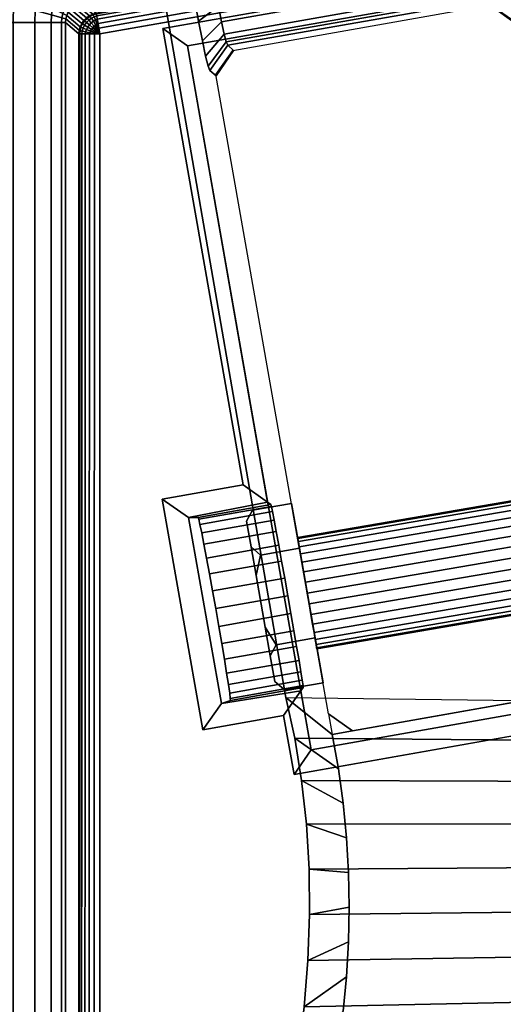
# Model space of a CAD drawing. Header units: inches. Extents: x 390 to 1835, y -266 to 136.
# Tile 303 of 656: x 1539.39 to 1540.77, y -91.25 to -88.44. Entities that reach past the tile are written whole.
import ezdxf
from ezdxf.enums import TextEntityAlignment as Align

# ---------------------------------------------------------------- set-up
doc = ezdxf.new("R2010")
doc.units = ezdxf.units.IN
doc.header["$LTSCALE"] = 0.95294
doc.header["$MEASUREMENT"] = 0
for name, color, linetype in [('A-FURN-3-PLANES-TABLE-LEG-BASE', 253, 'Continuous'), ('A-FURN-3-PLANES-TABLE-LEG-BASE-TRIM', 251, 'Continuous'), ('A-FURN-3-PLANES-TABLE-TOP-SURFACE-BOTTOM', 49, 'Continuous'), ('A-FURN-3-PLANES-TABLE-TOP-SURFACE-TOP', 33, 'Continuous'), ('A-FURN-HAWORTH-ATT', 251, 'Continuous')]:
    doc.layers.add(name, color=color, linetype=linetype)

# ---------------------------------------------------------------- blocks, each defined once
blk = doc.blocks.new('TARA-2460-JNC4-FLAT-3D-3')
at = {"layer": 'A-FURN-3-PLANES-TABLE-LEG-BASE'}
for points, invisible_edges in [([(6.4043, -5.7544, 7.0435), (6.8662, -7.8552, 6.0653), (6.0784, -3.4489, 3.7572), (5.9312, -2.9818, 5.2348)], 5), ([(5.0049, -3.1451, 5.2348), (5.0251, -3.6277, 3.7625), (5.7572, -7.8406, 6.0467), (5.5082, -5.9124, 7.0435)], 5), ([(6.8662, -7.8552, 6.0653), (6.8662, -7.8552, 6.0653), (6.0458, -3.5783, 3.8205), (6.0784, -3.4489, 3.7572)], 2), ([(5.9792, -3.6976, 3.8763), (5.9792, -3.6976, 3.8763), (6.0458, -3.5783, 3.8205), (6.8662, -7.8552, 6.0653)], 12), ([(5.0251, -3.6277, 3.7625), (5.0251, -3.6277, 3.7625), (5.0999, -3.7377, 3.8267), (5.7572, -7.8406, 6.0467)], 4), ([(6.8662, -7.8552, 6.0653), (6.8662, -7.8552, 6.0653), (5.8817, -3.7991, 3.9208), (5.9792, -3.6976, 3.8763)], 10), ([(5.7572, -7.8406, 6.0467), (5.7572, -7.8406, 6.0467), (5.0999, -3.7377, 3.8267), (5.2032, -3.8273, 3.8822)], 10), ([(5.7587, -3.875, 3.9505), (5.7587, -3.875, 3.9505), (5.8817, -3.7991, 3.9208), (6.8662, -7.8552, 6.0653)], 12), ([(5.2032, -3.8273, 3.8822), (5.2032, -3.8273, 3.8822), (5.3294, -3.8905, 3.9254), (5.7572, -7.8406, 6.0467)], 12), ([(5.7572, -7.8406, 6.0467), (5.7572, -7.8406, 6.0467), (5.3294, -3.8905, 3.9254), (5.4709, -3.9222, 3.953)], 10), ([(5.618, -3.9177, 3.9619), (5.618, -3.9177, 3.9619), (5.7587, -3.875, 3.9505), (6.8662, -7.8552, 6.0653)], 12), ([(6.8662, -7.8552, 6.0653), (5.7572, -7.8406, 6.0467), (5.4709, -3.9222, 3.953), (5.618, -3.9177, 3.9619)], 11), ([(6.3393, -5.8663, 7.6204), (6.3493, -5.847, 7.2911), (5.5916, -5.9806, 7.2911), (5.608, -5.9952, 7.6204)], 8), ([(5.6053, -5.9954, 26.4424), (6.3419, -5.8655, 26.4424), (6.3393, -5.8663, 7.6204), (5.608, -5.9952, 7.6204)], 4), ([(5.5082, -5.9124, 7.0435), (5.5082, -5.9124, 7.0435), (5.7572, -7.8406, 6.0467), (5.5189, -5.9684, 7.0906)], 6), ([(5.7572, -7.8406, 6.0467), (5.7572, -7.8406, 6.0467), (5.5281, -6.0119, 7.1497), (5.5189, -5.9684, 7.0906)], 10), ([(5.7572, -7.8406, 6.0467), (5.7572, -7.8406, 6.0467), (5.5354, -6.0403, 7.2176), (5.5281, -6.0119, 7.1497)], 10), ([(5.5404, -6.0522, 7.2904), (5.5404, -6.0522, 7.2904), (5.5354, -6.0403, 7.2176), (5.7572, -7.8406, 6.0467)], 12), ([(5.8893, -7.946, 8.539), (5.5582, -6.0683, 7.6499), (5.5404, -6.0522, 7.2904), (5.7572, -7.8406, 6.0467)], 5), ([(5.5582, -6.0683, 7.6499), (5.879, -7.8876, 8.5113), (5.879, -7.8876, 26.4424), (5.5574, -6.0637, 26.4424)], 1), ([(6.7421, -7.9243, 8.539), (6.684, -7.8056, 8.5388), (5.9473, -7.9354, 8.5388), (5.9067, -8.0437, 8.539)], 13), ([(5.9473, -7.9354, 8.5388), (5.9473, -7.9354, 8.5388), (5.8893, -7.946, 8.539), (5.9067, -8.0437, 8.539)], 8), ([(6.742, -8.0529, 8.539), (6.7421, -7.9243, 8.539), (5.9067, -8.0437, 8.539), (5.9202, -8.1419, 8.539)], 10), ([(6.742, -8.1815, 8.539), (6.742, -8.0529, 8.539), (5.9202, -8.1419, 8.539), (5.9299, -8.2406, 8.539)], 10), ([(6.7419, -8.3101, 8.539), (6.742, -8.1815, 8.539), (5.9299, -8.2406, 8.539), (5.9357, -8.3396, 8.539)], 10), ([(6.7419, -8.4387, 8.539), (6.7419, -8.3101, 8.539), (5.9357, -8.3396, 8.539), (5.9376, -8.4387, 8.539)], 10), ([(6.7418, -8.5673, 8.539), (6.7419, -8.4387, 8.539), (5.9376, -8.4387, 8.539), (5.9357, -8.5379, 8.539)], 10), ([(6.7418, -8.6959, 8.539), (6.7418, -8.5673, 8.539), (5.9357, -8.5379, 8.539), (5.9299, -8.6369, 8.539)], 10), ([(6.7417, -8.8245, 8.539), (6.7418, -8.6959, 8.539), (5.9299, -8.6369, 8.539), (5.9202, -8.7356, 8.539)], 10)]:
    blk.add_3dface(points, dxfattribs=dict(at, invisible_edges=invisible_edges))
for points in [[(6.684, -7.8056, 26.4424), (5.9473, -7.9354, 26.4424), (5.9473, -7.9354, 8.5388), (6.684, -7.8056, 8.5388)], [(5.9473, -7.9354, 26.4424), (5.879, -7.8876, 26.4424), (5.879, -7.8876, 8.5113), (5.9473, -7.9354, 8.5388)], [(5.879, -7.8876, 8.5113), (5.879, -7.8876, 8.5113), (5.8893, -7.946, 8.539), (5.9473, -7.9354, 8.5388)]]:
    blk.add_3dface(points, dxfattribs=at)
at = {"layer": 'A-FURN-3-PLANES-TABLE-LEG-BASE-TRIM'}
for points, invisible_edges in [([(5.2266, -5.9482, 24.75), (7.1437, -5.6102, 24.75), (6.459, -5.7474, 24.75), (5.4059, -5.9331, 24.75)], 10), ([(5.4041, -7.2753, 24.75), (5.2266, -5.9482, 24.75), (5.4059, -5.9331, 24.75), (5.6348, -7.2346, 24.75)], 3), ([(5.2266, -10.9293, 24.75), (5.2266, -5.9482, 24.75), (5.4041, -7.2753, 24.75), (5.4041, -9.6022, 24.75)], 14), ([(5.7145, -7.2904, 25.7523), (5.7049, -7.2837, 24.81), (5.476, -5.9822, 24.81), (5.476, -5.9822, 26.4922)], 8), ([(5.476, -5.9822, 26.4922), (5.7159, -7.2957, 25.8037), (5.7145, -7.2904, 25.7523)], 9), ([(5.476, -5.9822, 26.4922), (5.7189, -7.3107, 25.853), (5.7159, -7.2957, 25.8037)], 9), ([(5.476, -5.9822, 26.4922), (5.7236, -7.3349, 25.8984), (5.7189, -7.3107, 25.853)], 9), ([(5.476, -5.9822, 26.4922), (5.7297, -7.3673, 25.9382), (5.7236, -7.3349, 25.8984)], 9), ([(5.476, -5.9822, 26.4922), (5.7369, -7.4067, 25.9708), (5.7297, -7.3673, 25.9382)], 9), ([(5.476, -5.9822, 26.4922), (5.745, -7.4516, 25.995), (5.7369, -7.4067, 25.9708)], 9), ([(5.476, -5.9822, 26.4922), (5.7538, -7.5003, 26.01), (5.745, -7.4516, 25.995)], 9), ([(5.476, -5.9822, 26.4922), (5.7627, -7.5509, 26.015), (5.7538, -7.5003, 26.01)], 9), ([(5.8295, -7.9902, 26.4953), (5.7627, -7.5509, 26.015), (5.476, -5.9822, 26.4922)], 3), ([(5.4041, -9.6022, 24.75), (5.4041, -7.2753, 24.75), (5.52, -7.9326, 24.75), (5.52, -8.9448, 24.75)], 5), ([(5.6448, -7.3377, 25.6658), (5.6622, -7.3068, 25.7134), (5.773, -7.2873, 25.7134)], 8), ([(5.6448, -7.3377, 25.6658), (5.773, -7.2873, 25.7134), (5.7955, -7.4152, 25.4886), (5.6578, -7.4115, 25.536)], 5), ([(5.6622, -7.3068, 25.7134), (5.6448, -7.3377, 25.761), (5.773, -7.2873, 25.7134)], 2), ([(5.6578, -7.4115, 25.8908), (5.7955, -7.4152, 25.9383), (5.773, -7.2873, 25.7134), (5.6448, -7.3377, 25.761)], 5), ([(5.5066, -7.327, 25.7523), (5.5986, -7.8489, 25.7523), (5.573, -7.8576, 24.8141), (5.4796, -7.3277, 24.8141)], 1), ([(5.5084, -7.3323, 25.8037), (5.5985, -7.8434, 25.8037), (5.5986, -7.8489, 25.7523), (5.5066, -7.327, 25.7523)], 5), ([(5.5084, -7.3323, 25.8037), (5.5119, -7.3472, 25.853), (5.5967, -7.8281, 25.853), (5.5985, -7.8434, 25.8037)], 10), ([(5.5931, -7.8038, 25.8984), (5.5967, -7.8281, 25.853), (5.5119, -7.3472, 25.853), (5.5169, -7.3714, 25.8984)], 10), ([(5.6578, -7.4115, 25.8908), (5.6448, -7.3377, 25.761), (5.6448, -7.3377, 25.6658), (5.6721, -7.4927, 25.9384)], 4), ([(5.6981, -7.6403, 25.9384), (5.6721, -7.4927, 25.9384), (5.6448, -7.3377, 25.6658), (5.6578, -7.4115, 25.536)], 10), ([(5.588, -7.7712, 25.9382), (5.5931, -7.8038, 25.8984), (5.5169, -7.3714, 25.8984), (5.5232, -7.4037, 25.9382)], 10), ([(5.5232, -7.4037, 25.9382), (5.5307, -7.4431, 25.9708), (5.5816, -7.7316, 25.9708), (5.588, -7.7712, 25.9382)], 10), ([(5.6847, -7.4347, 25.4886), (5.6578, -7.4115, 25.536), (5.7955, -7.4152, 25.4886)], 2), ([(5.6578, -7.4115, 25.8908), (5.6847, -7.4347, 25.9383), (5.7955, -7.4152, 25.9383)], 8), ([(5.6578, -7.4115, 25.536), (5.6721, -7.4927, 25.4884), (5.7125, -7.7215, 25.8908), (5.6981, -7.6403, 25.9384)], 10), ([(5.6847, -7.4347, 25.9383), (5.6721, -7.4927, 25.9384), (5.7955, -7.4152, 25.9383)], 2), ([(5.6981, -7.6403, 25.9384), (5.8406, -7.6709, 25.9383), (5.7955, -7.4152, 25.9383), (5.6721, -7.4927, 25.9384)], 5), ([(5.6721, -7.4927, 25.4884), (5.6847, -7.4347, 25.4886), (5.7955, -7.4152, 25.4886)], 8), ([(5.6721, -7.4927, 25.4884), (5.7955, -7.4152, 25.4886), (5.8406, -7.6709, 25.4886), (5.6981, -7.6403, 25.4884)], 5), ([(5.5741, -7.6866, 25.995), (5.5816, -7.7316, 25.9708), (5.5307, -7.4431, 25.9708), (5.539, -7.4879, 25.995)], 10), ([(5.539, -7.4879, 25.995), (5.5479, -7.5366, 26.01), (5.5657, -7.6379, 26.01), (5.5741, -7.6866, 25.995)], 10), ([(5.7255, -7.7953, 25.761), (5.7125, -7.7215, 25.8908), (5.6721, -7.4927, 25.4884), (5.6981, -7.6403, 25.4884)], 10), ([(5.5479, -7.5366, 26.01), (5.5569, -7.5872, 26.015), (5.5657, -7.6379, 26.01)], 8), ([(5.8295, -7.9902, 26.4953), (5.7716, -7.6016, 26.01), (5.7627, -7.5509, 26.015)], 9), ([(5.7801, -7.6503, 25.995), (5.7716, -7.6016, 26.01), (5.8295, -7.9902, 26.4953)], 10), ([(5.6981, -7.6403, 25.9384), (5.7298, -7.6904, 25.9383), (5.8406, -7.6709, 25.9383)], 8), ([(5.7298, -7.6904, 25.4886), (5.6981, -7.6403, 25.4884), (5.8406, -7.6709, 25.4886)], 2), ([(5.7255, -7.7953, 25.761), (5.6981, -7.6403, 25.4884), (5.7125, -7.7215, 25.536), (5.7255, -7.7953, 25.6658)], 1), ([(5.7878, -7.6953, 25.9708), (5.7801, -7.6503, 25.995), (5.8295, -7.9902, 26.4953)], 10), ([(5.7298, -7.6904, 25.9383), (5.7125, -7.7215, 25.8908), (5.8406, -7.6709, 25.9383)], 2), ([(5.7255, -7.7953, 25.761), (5.8632, -7.7987, 25.7134), (5.8406, -7.6709, 25.9383), (5.7125, -7.7215, 25.8908)], 5), ([(5.7125, -7.7215, 25.536), (5.7298, -7.6904, 25.4886), (5.8406, -7.6709, 25.4886)], 8), ([(5.7125, -7.7215, 25.536), (5.8406, -7.6709, 25.4886), (5.8632, -7.7987, 25.7134), (5.7255, -7.7953, 25.6658)], 5), ([(5.7945, -7.7348, 25.9382), (5.7878, -7.6953, 25.9708), (5.8295, -7.9902, 26.4953)], 10), ([(5.7999, -7.7673, 25.8984), (5.7945, -7.7348, 25.9382), (5.8295, -7.9902, 26.4953)], 10), ([(5.8295, -7.9902, 26.4953), (5.8037, -7.7916, 25.853), (5.7999, -7.7673, 25.8984)], 9), ([(5.7255, -7.7953, 25.761), (5.7524, -7.8183, 25.7134), (5.8632, -7.7987, 25.7134)], 8), ([(5.7524, -7.8183, 25.7134), (5.7255, -7.7953, 25.6658), (5.8632, -7.7987, 25.7134)], 2), ([(5.806, -7.8068, 25.8037), (5.8037, -7.7916, 25.853), (5.8295, -7.9902, 26.4953)], 10), ([(5.8065, -7.8123, 25.7523), (5.8295, -7.9902, 26.4953), (5.8295, -7.9902, 24.81), (5.7998, -7.8218, 24.81)], 1), ([(5.8295, -7.9902, 26.4953), (5.8065, -7.8123, 25.7523), (5.806, -7.8068, 25.8037)], 9), ([(5.7804, -8.8172, 24.75), (5.7804, -8.0603, 24.75), (6.8201, -7.877, 24.75), (6.8201, -9.0005, 24.75)], 5), ([(5.52, -8.9448, 24.75), (5.52, -7.9326, 24.75), (5.7507, -7.8919, 24.75), (5.7507, -8.9855, 24.75)], 5), ([(5.7507, -8.9855, 24.75), (5.7507, -7.8919, 24.75), (5.7804, -8.0603, 24.75), (5.7804, -8.8172, 24.75)], 5)]:
    blk.add_3dface(points, dxfattribs=dict(at, invisible_edges=invisible_edges))
for points in [[(6.4099, -5.8176, 24.8105), (5.476, -5.9822, 24.81), (5.4059, -5.9331, 24.75), (6.459, -5.7474, 24.75)], [(6.4099, -5.8176, 26.4991), (5.476, -5.9822, 26.4922), (5.476, -5.9822, 24.81), (6.4099, -5.8176, 24.8105)], [(5.476, -5.9822, 26.4922), (6.4099, -5.8176, 26.4991), (6.7505, -7.8278, 26.4774), (5.8295, -7.9902, 26.4953)], [(5.7049, -7.2837, 24.81), (5.6348, -7.2346, 24.75), (5.4059, -5.9331, 24.75), (5.476, -5.9822, 24.81)], [(5.4796, -7.3277, 24.8141), (5.4041, -7.2753, 24.75), (5.6348, -7.2346, 24.75), (5.7049, -7.2837, 24.81)], [(5.4796, -7.3277, 24.8141), (5.573, -7.8576, 24.8141), (5.52, -7.9326, 24.75), (5.4041, -7.2753, 24.75)], [(5.7145, -7.2904, 25.7523), (5.5066, -7.327, 25.7523), (5.4796, -7.3277, 24.8141), (5.7049, -7.2837, 24.81)], [(5.6448, -7.3377, 25.761), (5.6622, -7.3068, 25.7134), (5.6448, -7.3377, 25.6658)], [(5.6721, -7.4927, 25.9384), (5.6847, -7.4347, 25.9383), (5.6578, -7.4115, 25.8908)], [(5.6578, -7.4115, 25.536), (5.6847, -7.4347, 25.4886), (5.6721, -7.4927, 25.4884)], [(5.6981, -7.6403, 25.9384), (5.7125, -7.7215, 25.8908), (5.7298, -7.6904, 25.9383)], [(5.6981, -7.6403, 25.4884), (5.7298, -7.6904, 25.4886), (5.7125, -7.7215, 25.536)], [(5.7255, -7.7953, 25.761), (5.7255, -7.7953, 25.6658), (5.7524, -7.8183, 25.7134)], [(5.7998, -7.8218, 24.81), (5.7507, -7.8919, 24.75), (5.52, -7.9326, 24.75), (5.573, -7.8576, 24.8141)], [(5.5986, -7.8489, 25.7523), (5.8065, -7.8123, 25.7523), (5.7998, -7.8218, 24.81), (5.573, -7.8576, 24.8141)], [(5.8295, -7.9902, 24.81), (5.7804, -8.0603, 24.75), (5.7507, -7.8919, 24.75), (5.7998, -7.8218, 24.81)], [(5.8295, -7.9902, 24.81), (6.7505, -7.8278, 24.81), (6.8201, -7.877, 24.75), (5.7804, -8.0603, 24.75)], [(5.8295, -7.9902, 26.4953), (6.7505, -7.8278, 26.4774), (6.7505, -7.8278, 24.81), (5.8295, -7.9902, 24.81)]]:
    blk.add_3dface(points, dxfattribs=at)
at = {"layer": 'A-FURN-3-PLANES-TABLE-TOP-SURFACE-BOTTOM'}
blk.add_3dface([(0.04, -0.04, 27.75), (59.64, -0.04, 27.75), (59.64, -23.562, 27.75), (0.04, -23.562, 27.75)], dxfattribs=at)
at = {"layer": 'A-FURN-3-PLANES-TABLE-TOP-SURFACE-TOP'}
blk.add_3dface([(0.04, -23.562, 29), (59.64, -23.562, 29), (59.64, -0.04, 29), (0.04, -0.04, 29)], dxfattribs=at)
at = {"layer": 'A-FURN-HAWORTH-ATT', "flags": 1}
for tag, p in [('HAWMC', (0, -0.0001)), ('HAWPN', (0, -0.1667)), ('HAWSN', (0, -0.3334))]:
    blk.add_attdef(tag, text='', height=0.1, dxfattribs=at).set_placement(p, align=Align.TOP_CENTER)
at = {"layer": 'A-FURN-3-PLANES-TABLE-LEG-BASE'}
mesh = blk.add_polymesh((27, 2), dxfattribs=at)
for k, corner in enumerate([(6.3419, -5.8655, 26.4424), (6.4102, -5.9133, 26.4424), (6.3393, -5.8663, 7.6204), (6.411, -5.9179, 7.6499), (6.3493, -5.847, 7.2911), (6.422, -5.8968, 7.2904), (6.3503, -5.8367, 7.2329), (6.4225, -5.884, 7.2176), (6.3484, -5.8132, 7.1787), (6.4196, -5.8547, 7.1497), (6.3437, -5.778, 7.1315), (6.4134, -5.8107, 7.0905), (6.3366, -5.733, 7.0939), (6.4043, -5.7544, 7.0435), (5.8635, -2.9603, 5.2855), (5.9312, -2.9818, 5.2348), (5.8352, -2.8659, 5.2226), (5.8975, -2.8712, 5.1709), (5.7839, -2.7798, 5.1623), (5.8368, -2.771, 5.1099), (5.7107, -2.7067, 5.1079), (5.7508, -2.687, 5.0553), (5.6171, -2.6526, 5.0632), (5.6424, -2.626, 5.0112), (5.5077, -2.6245, 5.0332), (5.5176, -2.5951, 4.982), (5.3913, -2.6281, 5.0225), (5.3863, -2.5996, 4.9717), (5.2807, -2.6645, 5.0332), (5.2614, -2.6403, 4.982), (5.1875, -2.7284, 5.0632), (5.1547, -2.7121, 5.0112), (5.118, -2.8112, 5.1079), (5.0737, -2.8064, 5.0553), (5.0742, -2.9049, 5.1623), (5.0216, -2.9148, 5.1099), (5.0555, -3.0034, 5.2226), (4.9988, -3.0297, 5.1709), (5.0612, -3.1018, 5.2855), (5.0049, -3.1451, 5.2348), (5.5644, -5.8692, 7.0939), (5.5082, -5.9124, 7.0435), (5.5731, -5.9139, 7.1315), (5.5189, -5.9684, 7.0906), (5.5809, -5.9486, 7.1787), (5.5281, -6.0119, 7.1497), (5.5871, -5.9712, 7.2329), (5.5354, -6.0403, 7.2176), (5.5916, -5.9806, 7.2911), (5.5404, -6.0522, 7.2904), (5.608, -5.9952, 7.6204), (5.5582, -6.0683, 7.6499), (5.6053, -5.9954, 26.4424), (5.5574, -6.0637, 26.4424)]):
    mesh.set_mesh_vertex(divmod(k, 2), corner)
mesh = blk.add_polymesh((2, 5), dxfattribs=at)
for k, corner in enumerate([(5.5644, -5.8692, 7.0939), (5.5731, -5.9139, 7.1315), (5.5809, -5.9486, 7.1787), (5.5871, -5.9712, 7.2329), (5.5916, -5.9806, 7.2911), (6.3366, -5.733, 7.0939), (6.3437, -5.778, 7.1315), (6.3484, -5.8132, 7.1787), (6.3503, -5.8367, 7.2329), (6.3493, -5.847, 7.2911)]):
    mesh.set_mesh_vertex(divmod(k, 5), corner)
mesh = blk.add_polymesh((2, 11), dxfattribs=at)
for k, corner in enumerate([(6.8662, -7.8552, 6.0653), (6.8973, -7.9659, 6.1192), (6.9215, -8.0813, 6.1663), (6.9387, -8.2006, 6.2062), (6.9488, -8.3229, 6.2387), (6.9518, -8.4474, 6.2636), (6.9475, -8.5731, 6.2806), (6.936, -8.6993, 6.2897), (6.9174, -8.8249, 6.2908), (6.8919, -8.9491, 6.2839), (6.8595, -9.0709, 6.2689), (5.7572, -7.8406, 6.0467), (5.7824, -7.9568, 6.1051), (5.8019, -8.0776, 6.1559), (5.8154, -8.2022, 6.1989), (5.823, -8.3299, 6.2336), (5.8245, -8.4597, 6.2599), (5.82, -8.591, 6.2776), (5.8095, -8.7228, 6.2866), (5.7931, -8.8542, 6.2869), (5.7708, -8.9846, 6.2784), (5.7428, -9.113, 6.2612)]):
    mesh.set_mesh_vertex(divmod(k, 11), corner)
mesh = blk.add_polymesh((2, 11), dxfattribs=at)
for k, corner in enumerate([(5.7572, -7.8406, 6.0467), (5.7824, -7.9568, 6.1051), (5.8019, -8.0776, 6.1559), (5.8154, -8.2022, 6.1989), (5.823, -8.3299, 6.2336), (5.8245, -8.4597, 6.2599), (5.82, -8.591, 6.2776), (5.8095, -8.7228, 6.2866), (5.7931, -8.8542, 6.2869), (5.7708, -8.9846, 6.2784), (5.7428, -9.113, 6.2612), (5.8893, -7.946, 8.539), (5.9067, -8.0437, 8.539), (5.9202, -8.1419, 8.539), (5.9299, -8.2406, 8.539), (5.9357, -8.3396, 8.539), (5.9376, -8.4387, 8.539), (5.9357, -8.5379, 8.539), (5.9299, -8.6369, 8.539), (5.9202, -8.7356, 8.539), (5.9067, -8.8338, 8.539), (5.8893, -8.9314, 8.539)]):
    mesh.set_mesh_vertex(divmod(k, 11), corner)
at = {"layer": 'A-FURN-3-PLANES-TABLE-LEG-BASE-TRIM'}
mesh = blk.add_polymesh((9, 8), dxfattribs=at)
for k, corner in enumerate([(5.118, -10.9752, 27.1061), (5.0884, -10.9838, 27.1983), (5.0417, -10.9963, 27.2831), (4.9798, -11.011, 27.3572), (4.9053, -11.0263, 27.4179), (4.821, -11.0404, 27.4629), (4.7303, -11.0518, 27.4907), (4.6368, -11.0587, 27.5), (5.1171, -10.9615, 27.105), (5.0877, -10.9615, 27.1974), (5.0409, -10.9615, 27.2823), (4.9787, -10.9615, 27.3566), (4.9033, -10.9615, 27.4175), (4.8176, -10.9615, 27.4628), (4.7247, -10.9615, 27.4906), (4.6283, -10.9615, 27.5), (5.1171, -5.916, 27.105), (5.0877, -5.916, 27.1974), (5.0409, -5.916, 27.2823), (4.9787, -5.916, 27.3566), (4.9033, -5.916, 27.4175), (4.8176, -5.916, 27.4628), (4.7247, -5.916, 27.4906), (4.6283, -5.916, 27.5), (5.118, -5.9023, 27.1061), (5.0884, -5.8936, 27.1983), (5.0417, -5.8811, 27.2831), (4.9798, -5.8664, 27.3572), (4.9053, -5.8512, 27.4179), (4.821, -5.837, 27.4629), (4.7303, -5.8257, 27.4907), (4.6368, -5.8188, 27.5), (5.1206, -5.8897, 27.1069), (5.0911, -5.8746, 27.199), (5.0449, -5.8523, 27.2837), (4.9844, -5.8254, 27.3576), (4.9124, -5.7966, 27.4182), (4.8323, -5.7683, 27.4631), (4.7475, -5.7434, 27.4907), (4.662, -5.7245, 27.5), (5.1252, -5.8785, 27.1074), (5.0963, -5.8586, 27.1995), (5.0516, -5.829, 27.284), (4.9939, -5.7923, 27.3579), (4.9266, -5.7515, 27.4183), (4.853, -5.7097, 27.4632), (4.7773, -5.6701, 27.4907), (4.7033, -5.636, 27.5), (5.1318, -5.8687, 27.1076), (5.1044, -5.8457, 27.1996), (5.0626, -5.8107, 27.2841), (5.0097, -5.7662, 27.358), (4.949, -5.7153, 27.4184), (4.8843, -5.661, 27.4632), (4.8197, -5.6068, 27.4907), (4.7593, -5.5561, 27.5), (5.1403, -5.8605, 27.1074), (5.1157, -5.8354, 27.1995), (5.0788, -5.7966, 27.284), (5.0327, -5.7462, 27.3579), (4.9808, -5.6869, 27.4183), (4.9269, -5.6218, 27.4632), (4.8747, -5.554, 27.4907), (4.8283, -5.4871, 27.5), (5.1506, -5.854, 27.1069), (5.1305, -5.8276, 27.199), (5.1006, -5.786, 27.2837), (5.0636, -5.731, 27.3576), (5.0227, -5.6652, 27.4182), (4.9809, -5.5911, 27.4631), (4.9417, -5.512, 27.4907), (4.9082, -5.4311, 27.5)]):
    mesh.set_mesh_vertex(divmod(k, 8), corner)
mesh = blk.add_polymesh((4, 9), dxfattribs=at)
for k, corner in enumerate([(5.2266, -5.9482, 24.75), (5.2209, -5.9345, 24.7522), (5.2144, -5.9224, 24.7582), (5.2079, -5.9119, 24.7675), (5.2022, -5.9036, 24.7795), (5.1981, -5.8983, 24.7936), (5.1966, -5.8963, 24.8087), (5.1582, -5.864, 27.0107), (5.1506, -5.854, 27.1069), (5.2266, -5.9482, 24.75), (5.2226, -5.9328, 24.7523), (5.2182, -5.9196, 24.7583), (5.2137, -5.9083, 24.7676), (5.2098, -5.8995, 24.7797), (5.2071, -5.8939, 24.7937), (5.2061, -5.8918, 24.8088), (5.1677, -5.8596, 27.0099), (5.1625, -5.8492, 27.1061), (5.2266, -5.9482, 24.75), (5.2237, -5.932, 24.7523), (5.2213, -5.9182, 24.7583), (5.2192, -5.9063, 24.7677), (5.2176, -5.8972, 24.7798), (5.2165, -5.8913, 24.7938), (5.2162, -5.8891, 24.809), (5.1778, -5.8569, 27.0087), (5.1758, -5.846, 27.105), (7.1437, -5.6102, 24.75), (7.1399, -5.5885, 24.7543), (7.1378, -5.5763, 24.7611), (7.136, -5.5661, 24.7705), (7.1346, -5.5582, 24.782), (7.1337, -5.5531, 24.7951), (7.1333, -5.5511, 24.809), (7.1569, -5.5079, 27.0087), (7.1549, -5.497, 27.105)]):
    mesh.set_mesh_vertex(divmod(k, 9), corner)
mesh = blk.add_polymesh((9, 9), dxfattribs=at)
for k, corner in enumerate([(5.2266, -10.9293, 24.75), (5.2099, -10.9305, 24.7525), (5.1964, -10.9326, 24.7586), (5.1846, -10.935, 24.768), (5.1755, -10.9373, 24.78), (5.1697, -10.939, 24.7939), (5.1675, -10.9397, 24.8088), (5.1291, -10.9719, 27.0099), (5.118, -10.9752, 27.1061), (5.2266, -10.9293, 24.75), (5.2092, -10.9293, 24.7526), (5.1954, -10.9293, 24.7587), (5.1836, -10.9293, 24.7681), (5.1745, -10.9293, 24.7801), (5.1687, -10.9293, 24.794), (5.1666, -10.9293, 24.809), (5.1282, -10.9615, 27.0087), (5.1171, -10.9615, 27.105), (5.2266, -5.9482, 24.75), (5.2112, -5.9482, 24.752), (5.1969, -5.9482, 24.7579), (5.1845, -5.9482, 24.7672), (5.175, -5.9482, 24.7794), (5.1689, -5.9482, 24.7936), (5.1666, -5.9482, 24.809), (5.1282, -5.916, 27.0087), (5.1171, -5.916, 27.105), (5.2266, -5.9482, 24.75), (5.2116, -5.9468, 24.752), (5.1976, -5.9448, 24.7578), (5.1854, -5.9424, 24.7672), (5.1759, -5.9402, 24.7793), (5.1698, -5.9385, 24.7935), (5.1675, -5.9378, 24.8088), (5.1291, -5.9056, 27.0099), (5.118, -5.9023, 27.1061), (5.2266, -5.9482, 24.75), (5.2128, -5.9447, 24.752), (5.1996, -5.9405, 24.7579), (5.1879, -5.936, 24.7672), (5.1786, -5.9318, 24.7793), (5.1725, -5.9289, 24.7934), (5.1702, -5.9277, 24.8087), (5.1318, -5.8955, 27.0107), (5.1206, -5.8897, 27.1069), (5.2266, -5.9482, 24.75), (5.2146, -5.9422, 24.7521), (5.2026, -5.9357, 24.7579), (5.1917, -5.9293, 24.7672), (5.1828, -5.9237, 24.7793), (5.1769, -5.9197, 24.7934), (5.1746, -5.9182, 24.8087), (5.1362, -5.886, 27.0112), (5.1252, -5.8785, 27.1074), (5.2266, -5.9482, 24.75), (5.2167, -5.9394, 24.7521), (5.2063, -5.9309, 24.758), (5.1965, -5.9228, 24.7673), (5.1883, -5.916, 24.7794), (5.1827, -5.9114, 24.7934), (5.1806, -5.9097, 24.8086), (5.1422, -5.8774, 27.0114), (5.1318, -5.8687, 27.1076), (5.2266, -5.9482, 24.75), (5.2189, -5.9368, 24.7522), (5.2103, -5.9263, 24.7581), (5.202, -5.9168, 24.7674), (5.1949, -5.9092, 24.7794), (5.1899, -5.9042, 24.7935), (5.188, -5.9023, 24.8087), (5.1496, -5.87, 27.0112), (5.1403, -5.8605, 27.1074), (5.2266, -5.9482, 24.75), (5.2209, -5.9345, 24.7522), (5.2144, -5.9224, 24.7582), (5.2079, -5.9119, 24.7675), (5.2022, -5.9036, 24.7795), (5.1981, -5.8983, 24.7936), (5.1966, -5.8963, 24.8087), (5.1582, -5.864, 27.0107), (5.1506, -5.854, 27.1069)]):
    mesh.set_mesh_vertex(divmod(k, 9), corner)
mesh = blk.add_polymesh((2, 32), dxfattribs=dict(at, n_close=True))
for k, corner in enumerate([(5.7908, -7.384, 25.7134), (5.7914, -7.3871, 25.7449), (5.7929, -7.3961, 25.7752), (5.7954, -7.4108, 25.8031), (5.7988, -7.4306, 25.8275), (5.8029, -7.4547, 25.8476), (5.8077, -7.4822, 25.8625), (5.8128, -7.512, 25.8717), (5.8181, -7.543, 25.8748), (5.8234, -7.574, 25.8717), (5.8285, -7.6039, 25.8625), (5.8332, -7.6314, 25.8476), (5.8373, -7.6555, 25.8275), (5.8407, -7.6752, 25.8031), (5.8433, -7.6899, 25.7752), (5.8448, -7.699, 25.7449), (5.8453, -7.702, 25.7134), (5.8448, -7.699, 25.682), (5.8433, -7.6899, 25.6517), (5.8407, -7.6752, 25.6238), (5.8373, -7.6555, 25.5994), (5.8332, -7.6314, 25.5793), (5.8285, -7.6039, 25.5644), (5.8234, -7.574, 25.5552), (5.8181, -7.543, 25.5521), (5.8128, -7.512, 25.5552), (5.8077, -7.4822, 25.5644), (5.8029, -7.4547, 25.5793), (5.7988, -7.4306, 25.5994), (5.7954, -7.4108, 25.6238), (5.7929, -7.3961, 25.6517), (5.7914, -7.3871, 25.682), (6.9329, -7.1883, 25.7134), (6.9334, -7.1913, 25.7449), (6.935, -7.2004, 25.7752), (6.9375, -7.2151, 25.8031), (6.9409, -7.2349, 25.8275), (6.945, -7.259, 25.8476), (6.9497, -7.2865, 25.8625), (6.9548, -7.3163, 25.8717), (6.9602, -7.3473, 25.8748), (6.9655, -7.3783, 25.8717), (6.9706, -7.4082, 25.8625), (6.9753, -7.4356, 25.8476), (6.9794, -7.4597, 25.8275), (6.9828, -7.4795, 25.8031), (6.9853, -7.4942, 25.7752), (6.9869, -7.5033, 25.7449), (6.9874, -7.5063, 25.7134), (6.9869, -7.5033, 25.682), (6.9853, -7.4942, 25.6517), (6.9828, -7.4795, 25.6238), (6.9794, -7.4597, 25.5994), (6.9753, -7.4356, 25.5793), (6.9706, -7.4082, 25.5644), (6.9655, -7.3783, 25.5552), (6.9602, -7.3473, 25.5521), (6.9548, -7.3163, 25.5552), (6.9497, -7.2865, 25.5644), (6.945, -7.259, 25.5793), (6.9409, -7.2349, 25.5994), (6.9375, -7.2151, 25.6238), (6.935, -7.2004, 25.6517), (6.9334, -7.1913, 25.682)]):
    mesh.set_mesh_vertex(divmod(k, 32), corner)
mesh = blk.add_polymesh((2, 17), dxfattribs=at)
for k, corner in enumerate([(5.5986, -7.8489, 25.7523), (5.5985, -7.8434, 25.8037), (5.5967, -7.8281, 25.853), (5.5931, -7.8038, 25.8984), (5.588, -7.7712, 25.9382), (5.5816, -7.7316, 25.9708), (5.5741, -7.6866, 25.995), (5.5657, -7.6379, 26.01), (5.5569, -7.5872, 26.015), (5.5479, -7.5366, 26.01), (5.539, -7.4879, 25.995), (5.5307, -7.4431, 25.9708), (5.5232, -7.4037, 25.9382), (5.5169, -7.3714, 25.8984), (5.5119, -7.3472, 25.853), (5.5084, -7.3323, 25.8037), (5.5066, -7.327, 25.7523), (5.8065, -7.8123, 25.7523), (5.806, -7.8068, 25.8037), (5.8037, -7.7916, 25.853), (5.7999, -7.7673, 25.8984), (5.7945, -7.7348, 25.9382), (5.7878, -7.6953, 25.9708), (5.7801, -7.6503, 25.995), (5.7716, -7.6016, 26.01), (5.7627, -7.5509, 26.015), (5.7538, -7.5003, 26.01), (5.745, -7.4516, 25.995), (5.7369, -7.4067, 25.9708), (5.7297, -7.3673, 25.9382), (5.7236, -7.3349, 25.8984), (5.7189, -7.3107, 25.853), (5.7159, -7.2957, 25.8037), (5.7145, -7.2904, 25.7523)]):
    mesh.set_mesh_vertex(divmod(k, 17), corner)

msp = doc.modelspace()

# ---------------------------------------------------------------- block references
msp.add_blockref('TARA-2460-JNC4-FLAT-3D-3', (1534.3963, -82.5361))

doc.saveas('drawing.dxf')
